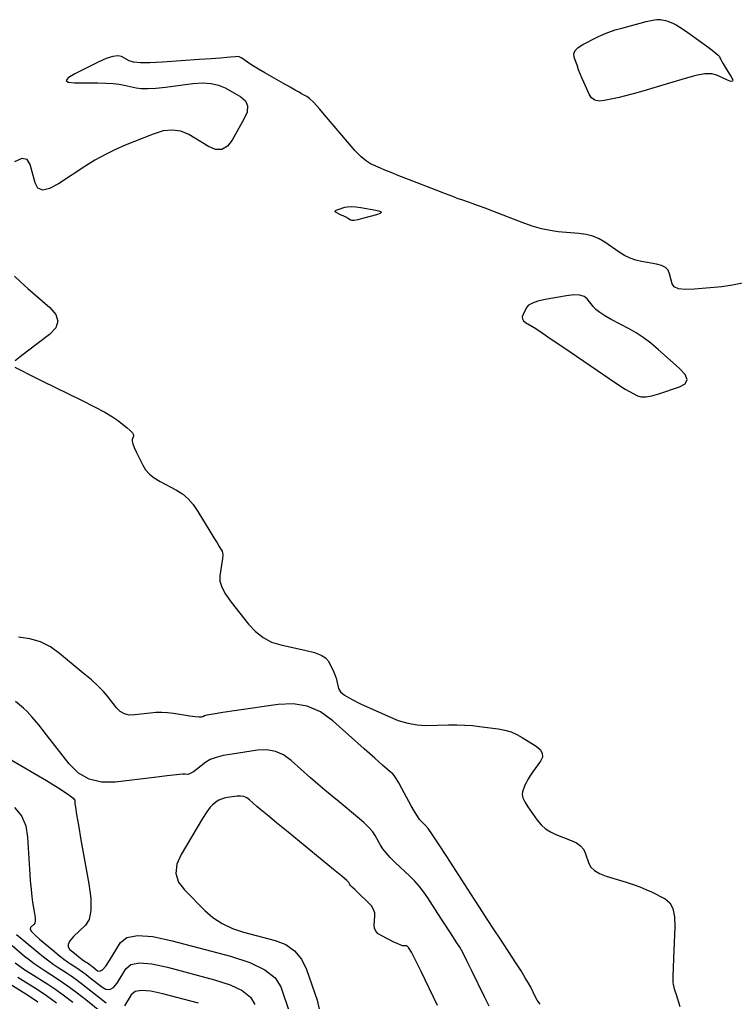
# Model space of a CAD drawing. Extents: x 2082232 to 2083549, y 592624 to 593832.
# Drawn here: x 2082368.7 to 2082437.2, y 593384.1 to 593478.2 of the extents above; entities that cross this region are included whole.
import ezdxf

# ---------------------------------------------------------------- set-up
doc = ezdxf.new("R2010")
doc.units = 0
doc.layers.add('DT_X_Contour_Major', color=7, linetype='Continuous')
doc.layers.add('DT_X_Contour_Minor', color=7, linetype='Continuous')

msp = doc.modelspace()

# ---------------------------------------------------------------- linework, layer by layer
at = {"layer": 'DT_X_Contour_Major'}
for points in [[(2082377.002, 593383.936), (2082375.274, 593385.309), (2082374.663, 593385.787), (2082374.125, 593386.193), (2082373.661, 593386.527), (2082373.27, 593386.787), (2082372.325, 593387.386), (2082371.944, 593387.641), (2082371.51, 593387.958), (2082371.022, 593388.337), (2082370.481, 593388.777), (2082368.966, 593390.034), (2082368.419, 593390.489)], [(2082385.855, 593383.937), (2082382.449, 593384.842), (2082381.302, 593385.09), (2082380.414, 593385.156), (2082379.785, 593385.038), (2082379.416, 593384.737), (2082378.777, 593383.691)]]:
    msp.add_lwpolyline(points, dxfattribs=at)
at = {"layer": 'DT_X_Contour_Minor'}
for points in [[(2082421.865, 593474.661), (2082421.831, 593474.984), (2082421.956, 593475.291), (2082422.238, 593475.582), (2082422.678, 593475.856), (2082424.061, 593476.567), (2082424.598, 593476.822), (2082425.169, 593477.053), (2082425.775, 593477.261), (2082426.416, 593477.445), (2082428.172, 593477.904), (2082428.766, 593478.055), (2082429.228, 593478.163), (2082429.56, 593478.227), (2082429.762, 593478.249), (2082430.125, 593478.248), (2082430.27, 593478.238), (2082430.434, 593478.209), (2082430.617, 593478.159), (2082430.818, 593478.089), (2082431.379, 593477.877), (2082431.637, 593477.753), (2082431.991, 593477.541), (2082432.439, 593477.241), (2082432.982, 593476.853), (2082434.559, 593475.7), (2082435.079, 593475.313), (2082435.457, 593475.017), (2082435.693, 593474.813), (2082435.787, 593474.699), (2082435.849, 593474.518), (2082435.897, 593474.415), (2082435.992, 593474.243), (2082436.137, 593474.001), (2082436.329, 593473.69), (2082436.908, 593472.766), (2082437.048, 593472.486), (2082437.037, 593472.338), (2082436.874, 593472.323), (2082436.559, 593472.44), (2082435.516, 593472.93), (2082435.033, 593473.049), (2082434.366, 593473.036), (2082433.516, 593472.893), (2082432.481, 593472.619), (2082429.478, 593471.714), (2082428.426, 593471.402), (2082427.522, 593471.145), (2082426.768, 593470.944), (2082426.162, 593470.797), (2082424.744, 593470.48), (2082424.255, 593470.43), (2082423.85, 593470.518), (2082423.529, 593470.742), (2082423.293, 593471.105), (2082422.775, 593472.254), (2082422.592, 593472.672), (2082422.428, 593473.065), (2082422.286, 593473.434), (2082422.163, 593473.778), (2082421.865, 593474.661)], [(2082438.151, 593453.014), (2082437.043, 593452.775), (2082436.016, 593452.635), (2082433.386, 593452.393), (2082432.512, 593452.359), (2082431.863, 593452.436), (2082431.439, 593452.626), (2082431.239, 593452.928), (2082431.006, 593453.884), (2082430.862, 593454.209), (2082430.603, 593454.469), (2082430.231, 593454.663), (2082429.745, 593454.792), (2082428.296, 593455.047), (2082427.756, 593455.175), (2082427.222, 593455.37), (2082426.695, 593455.63), (2082426.175, 593455.956), (2082424.796, 593456.914), (2082424.252, 593457.236), (2082423.653, 593457.483), (2082423, 593457.656), (2082422.291, 593457.753), (2082420.33, 593457.915), (2082419.562, 593458.015), (2082418.73, 593458.196), (2082417.833, 593458.457), (2082416.872, 593458.798), (2082414.221, 593459.814), (2082413.321, 593460.157), (2082412.608, 593460.426), (2082412.082, 593460.621), (2082411.742, 593460.74), (2082411.087, 593460.959), (2082410.749, 593461.08), (2082410.224, 593461.276), (2082409.514, 593461.548), (2082408.619, 593461.896), (2082405.983, 593462.927), (2082405.073, 593463.284), (2082404.323, 593463.583), (2082403.731, 593463.824), (2082403.297, 593464.006), (2082402.352, 593464.416), (2082401.948, 593464.662), (2082401.444, 593465.094), (2082400.841, 593465.712), (2082400.139, 593466.515), (2082398.134, 593468.903), (2082397.452, 593469.699), (2082396.911, 593470.295), (2082396.511, 593470.691), (2082396.25, 593470.888), (2082395.744, 593471.146), (2082395.494, 593471.28), (2082395.124, 593471.486), (2082394.633, 593471.765), (2082394.021, 593472.117), (2082392.23, 593473.152), (2082391.622, 593473.507), (2082391.14, 593473.795), (2082390.785, 593474.017), (2082390.556, 593474.172), (2082390.115, 593474.497), (2082389.947, 593474.601), (2082389.774, 593474.668), (2082389.596, 593474.7), (2082389.413, 593474.696), (2082388.919, 593474.636), (2082388.592, 593474.605), (2082387.982, 593474.558), (2082387.09, 593474.494), (2082385.914, 593474.413), (2082382.403, 593474.176), (2082381.216, 593474.117), (2082380.29, 593474.119), (2082379.625, 593474.18), (2082379.22, 593474.302), (2082378.487, 593474.707), (2082378.141, 593474.788), (2082377.654, 593474.725), (2082377.026, 593474.52), (2082376.256, 593474.171), (2082374.015, 593473.051), (2082373.384, 593472.682), (2082373.17, 593472.417), (2082373.375, 593472.255), (2082373.997, 593472.196), (2082376.215, 593472.175), (2082376.996, 593472.157), (2082377.676, 593472.116), (2082378.256, 593472.053), (2082378.734, 593471.969), (2082379.877, 593471.713), (2082380.375, 593471.645), (2082381.011, 593471.633), (2082381.785, 593471.676), (2082382.697, 593471.775), (2082385.314, 593472.112), (2082386.244, 593472.182), (2082387.07, 593472.137), (2082387.793, 593471.98), (2082388.413, 593471.708), (2082389.929, 593470.831), (2082390.374, 593470.451), (2082390.57, 593469.967), (2082390.519, 593469.379), (2082390.22, 593468.688), (2082389.092, 593466.705), (2082388.632, 593466.108), (2082388.101, 593465.805), (2082387.497, 593465.794), (2082386.821, 593466.076), (2082384.921, 593467.22), (2082384.173, 593467.545), (2082383.355, 593467.663), (2082382.465, 593467.573), (2082381.505, 593467.276), (2082378.851, 593466.207), (2082377.862, 593465.779), (2082376.885, 593465.296), (2082375.92, 593464.757), (2082374.968, 593464.163), (2082372.446, 593462.507), (2082371.596, 593462.046), (2082370.939, 593461.907), (2082370.474, 593462.088), (2082370.202, 593462.591), (2082369.734, 593464.359), (2082369.45, 593464.83), (2082368.951, 593464.917), (2082368.237, 593464.62)], [(2082400.206, 593459.173), (2082400.132, 593459.225), (2082400.067, 593459.267), (2082400.011, 593459.299), (2082399.965, 593459.321), (2082399.855, 593459.366), (2082399.8, 593459.389), (2082399.717, 593459.427), (2082399.605, 593459.479), (2082399.466, 593459.544), (2082399.056, 593459.738), (2082398.951, 593459.811), (2082398.945, 593459.887), (2082399.038, 593459.964), (2082399.23, 593460.043), (2082399.872, 593460.255), (2082400.149, 593460.313), (2082400.5, 593460.328), (2082400.924, 593460.3), (2082401.422, 593460.228), (2082402.847, 593459.978), (2082403.252, 593459.88), (2082403.398, 593459.772), (2082403.285, 593459.654), (2082402.914, 593459.526), (2082401.577, 593459.173), (2082401.129, 593459.064), (2082400.786, 593459.002), (2082400.549, 593458.988), (2082400.417, 593459.021), (2082400.206, 593459.173)], [(2082368.224, 593453.66), (2082368.81, 593453.098), (2082369.526, 593452.457), (2082371.608, 593450.643), (2082372.193, 593449.972), (2082372.384, 593449.319), (2082372.182, 593448.685), (2082371.587, 593448.07), (2082369.476, 593446.453), (2082368.789, 593445.917), (2082368.308, 593445.521)], [(2082417.815, 593448.842), (2082418.177, 593448.614), (2082418.791, 593448.208), (2082419.658, 593447.623), (2082420.777, 593446.861), (2082424.1, 593444.592), (2082425.226, 593443.828), (2082426.111, 593443.239), (2082426.756, 593442.824), (2082427.161, 593442.584), (2082427.92, 593442.176), (2082428.261, 593442.073), (2082428.718, 593442.07), (2082429.288, 593442.168), (2082429.973, 593442.365), (2082431.952, 593443.026), (2082432.507, 593443.326), (2082432.689, 593443.728), (2082432.497, 593444.233), (2082431.932, 593444.841), (2082429.928, 593446.6), (2082429.189, 593447.219), (2082428.475, 593447.759), (2082427.787, 593448.219), (2082427.124, 593448.599), (2082425.39, 593449.507), (2082424.795, 593449.839), (2082424.309, 593450.156), (2082423.934, 593450.456), (2082423.668, 593450.741), (2082423.105, 593451.48), (2082422.823, 593451.705), (2082422.402, 593451.827), (2082421.839, 593451.846), (2082421.136, 593451.762), (2082419.074, 593451.4), (2082418.382, 593451.25), (2082417.853, 593451.073), (2082417.487, 593450.869), (2082417.284, 593450.638), (2082416.96, 593449.984), (2082416.883, 593449.752), (2082416.896, 593449.546), (2082416.997, 593449.367), (2082417.188, 593449.214), (2082417.815, 593448.842)], [(2082368.28, 593444.911), (2082368.826, 593444.627), (2082369.709, 593444.183), (2082370.931, 593443.58), (2082374.639, 593441.756), (2082375.898, 593441.123), (2082376.897, 593440.592), (2082377.635, 593440.164), (2082378.111, 593439.838), (2082379.033, 593439.104), (2082379.33, 593438.848), (2082379.529, 593438.63), (2082379.631, 593438.449), (2082379.634, 593438.307), (2082379.513, 593437.979), (2082379.503, 593437.813), (2082379.563, 593437.559), (2082379.692, 593437.219), (2082379.892, 593436.792), (2082380.517, 593435.538), (2082380.797, 593435.087), (2082381.166, 593434.675), (2082381.626, 593434.302), (2082382.175, 593433.968), (2082383.759, 593433.129), (2082384.333, 593432.765), (2082384.866, 593432.302), (2082385.358, 593431.739), (2082385.81, 593431.077), (2082386.96, 593429.18), (2082387.346, 593428.545), (2082387.64, 593428.062), (2082387.843, 593427.731), (2082387.954, 593427.551), (2082388.13, 593427.277), (2082388.178, 593427.129), (2082388.19, 593426.891), (2082388.166, 593426.564), (2082388.106, 593426.147), (2082387.898, 593424.916), (2082387.908, 593424.412), (2082388.094, 593423.825), (2082388.457, 593423.155), (2082388.995, 593422.401), (2082390.666, 593420.28), (2082391.329, 593419.56), (2082392.062, 593418.988), (2082392.866, 593418.565), (2082393.742, 593418.29), (2082396.171, 593417.758), (2082396.987, 593417.546), (2082397.612, 593417.308), (2082398.047, 593417.045), (2082398.291, 593416.757), (2082398.69, 593415.956), (2082398.828, 593415.659), (2082398.944, 593415.37), (2082399.039, 593415.089), (2082399.111, 593414.815), (2082399.275, 593414.095), (2082399.453, 593413.802), (2082399.864, 593413.463), (2082400.508, 593413.079), (2082401.385, 593412.649), (2082404.034, 593411.441), (2082405.005, 593411.047), (2082405.932, 593410.771), (2082406.814, 593410.612), (2082407.651, 593410.57), (2082409.824, 593410.616), (2082410.62, 593410.62), (2082411.38, 593410.597), (2082412.102, 593410.548), (2082412.788, 593410.472), (2082414.567, 593410.235), (2082415.212, 593410.117), (2082415.815, 593409.943), (2082416.374, 593409.711), (2082416.889, 593409.423), (2082418.207, 593408.578), (2082418.604, 593408.251), (2082418.807, 593407.903), (2082418.816, 593407.535), (2082418.63, 593407.147), (2082417.877, 593406.085), (2082417.619, 593405.708), (2082417.409, 593405.371), (2082417.248, 593405.077), (2082417.135, 593404.823), (2082416.897, 593404.203), (2082416.862, 593403.939), (2082416.936, 593403.613), (2082417.118, 593403.225), (2082417.408, 593402.775), (2082418.327, 593401.491), (2082418.697, 593401.043), (2082419.118, 593400.663), (2082419.591, 593400.349), (2082420.114, 593400.102), (2082421.58, 593399.533), (2082422.076, 593399.299), (2082422.465, 593399.022), (2082422.747, 593398.703), (2082422.923, 593398.342), (2082423.25, 593397.323), (2082423.446, 593396.961), (2082423.791, 593396.64), (2082424.284, 593396.36), (2082424.926, 593396.12), (2082426.833, 593395.535), (2082427.522, 593395.312), (2082428.156, 593395.081), (2082428.736, 593394.842), (2082429.261, 593394.595), (2082430.591, 593393.927), (2082431.022, 593393.57), (2082431.317, 593392.998), (2082431.476, 593392.211), (2082431.499, 593391.211), (2082431.38, 593388.257), (2082431.342, 593387.279), (2082431.318, 593386.562), (2082431.307, 593386.106), (2082431.31, 593385.91), (2082431.337, 593385.734), (2082431.362, 593385.624), (2082431.42, 593385.422), (2082431.509, 593385.131), (2082431.63, 593384.749), (2082431.995, 593383.611)], [(2082418.613, 593383.85), (2082418.32, 593384.234), (2082418.117, 593384.582), (2082417.692, 593385.461), (2082417.483, 593385.856), (2082417.176, 593386.378), (2082416.77, 593387.03), (2082416.265, 593387.81), (2082414.788, 593390.063), (2082414.195, 593390.969), (2082413.525, 593392), (2082412.777, 593393.154), (2082411.952, 593394.432), (2082409.648, 593398.007), (2082408.874, 593399.197), (2082408.278, 593400.088), (2082407.861, 593400.679), (2082407.623, 593400.97), (2082407.226, 593401.346), (2082407.053, 593401.547), (2082406.834, 593401.867), (2082406.567, 593402.306), (2082406.253, 593402.865), (2082405.352, 593404.515), (2082405.044, 593405.066), (2082404.796, 593405.483), (2082404.607, 593405.766), (2082404.478, 593405.915), (2082404.212, 593406.132), (2082403.983, 593406.329), (2082403.496, 593406.758), (2082402.751, 593407.419), (2082401.748, 593408.312), (2082398.729, 593411.002), (2082397.552, 593411.857), (2082396.286, 593412.406), (2082394.931, 593412.649), (2082393.487, 593412.584), (2082389.517, 593412.005), (2082388.207, 593411.81), (2082387.256, 593411.658), (2082386.664, 593411.551), (2082386.43, 593411.487), (2082386.286, 593411.376), (2082386.166, 593411.351), (2082385.915, 593411.358), (2082385.534, 593411.398), (2082385.022, 593411.47), (2082383.481, 593411.707), (2082382.907, 593411.777), (2082382.34, 593411.807), (2082381.779, 593411.798), (2082381.224, 593411.75), (2082379.755, 593411.571), (2082379.233, 593411.564), (2082378.768, 593411.676), (2082378.361, 593411.908), (2082378.011, 593412.26), (2082377.154, 593413.359), (2082376.767, 593413.808), (2082376.248, 593414.329), (2082375.598, 593414.924), (2082374.816, 593415.592), (2082372.555, 593417.47), (2082371.674, 593418.097), (2082370.727, 593418.569), (2082369.712, 593418.885), (2082368.631, 593419.046)], [(2082413.716, 593383.641), (2082413.263, 593384.527), (2082412.022, 593387.096), (2082411.586, 593387.984), (2082411.208, 593388.719), (2082410.887, 593389.303), (2082410.625, 593389.734), (2082410.003, 593390.682), (2082409.754, 593391.064), (2082409.472, 593391.497), (2082409.157, 593391.983), (2082408.81, 593392.521), (2082407.84, 593394.025), (2082407.458, 593394.58), (2082407.037, 593395.116), (2082406.578, 593395.633), (2082406.082, 593396.131), (2082404.707, 593397.435), (2082404.233, 593397.906), (2082403.84, 593398.339), (2082403.53, 593398.736), (2082403.303, 593399.097), (2082402.805, 593400.008), (2082402.559, 593400.375), (2082402.192, 593400.793), (2082401.706, 593401.26), (2082401.101, 593401.779), (2082399.326, 593403.228), (2082398.657, 593403.781), (2082397.98, 593404.353), (2082397.295, 593404.944), (2082396.603, 593405.555), (2082394.747, 593407.209), (2082394.023, 593407.735), (2082393.245, 593408.072), (2082392.412, 593408.221), (2082391.524, 593408.182), (2082389.083, 593407.825), (2082388.24, 593407.676), (2082387.542, 593407.496), (2082386.989, 593407.285), (2082386.58, 593407.042), (2082385.683, 593406.354), (2082385.378, 593406.13), (2082385.134, 593405.974), (2082384.951, 593405.886), (2082384.83, 593405.866), (2082384.589, 593405.903), (2082384.336, 593405.893), (2082383.756, 593405.838), (2082382.849, 593405.737), (2082381.616, 593405.589), (2082377.893, 593405.135), (2082376.57, 593405.116), (2082375.392, 593405.401), (2082374.36, 593405.99), (2082373.473, 593406.882), (2082371.302, 593409.666), (2082370.553, 593410.609), (2082369.937, 593411.352), (2082369.452, 593411.892), (2082369.098, 593412.232), (2082368.331, 593412.869)], [(2082367.703, 593407.411), (2082371.294, 593405.282), (2082372.473, 593404.566), (2082373.317, 593404.015), (2082373.827, 593403.628), (2082374.003, 593403.407), (2082374.025, 593403.037), (2082374.067, 593402.718), (2082374.178, 593402.039), (2082374.357, 593401), (2082374.604, 593399.601), (2082375.353, 593395.39), (2082375.545, 593393.957), (2082375.559, 593392.816), (2082375.394, 593391.967), (2082375.052, 593391.411), (2082373.902, 593390.316), (2082373.554, 593389.932), (2082373.374, 593389.6), (2082373.363, 593389.322), (2082373.519, 593389.096), (2082374.159, 593388.565), (2082374.382, 593388.383), (2082374.57, 593388.234), (2082374.724, 593388.119), (2082374.843, 593388.038), (2082375.115, 593387.866), (2082375.227, 593387.79), (2082375.361, 593387.694), (2082375.516, 593387.578), (2082375.692, 593387.44), (2082376.189, 593387.045), (2082376.402, 593386.995), (2082376.665, 593387.143), (2082376.98, 593387.488), (2082377.346, 593388.031), (2082378.392, 593389.742), (2082378.996, 593390.234), (2082380.024, 593390.427), (2082381.477, 593390.32), (2082383.354, 593389.914), (2082388.925, 593388.433), (2082390.792, 593387.833), (2082392.217, 593387.141), (2082393.199, 593386.358), (2082393.738, 593385.484), (2082394.585, 593383.032)], [(2082407.199, 593386.977), (2082406.67, 593388.045), (2082406.264, 593388.809), (2082405.979, 593389.267), (2082405.817, 593389.419), (2082405.546, 593389.42), (2082405.406, 593389.445), (2082405.19, 593389.522), (2082404.898, 593389.65), (2082404.529, 593389.829), (2082403.443, 593390.375), (2082403.09, 593390.594), (2082402.847, 593390.841), (2082402.714, 593391.117), (2082402.69, 593391.422), (2082402.773, 593392.272), (2082402.755, 593392.594), (2082402.639, 593392.922), (2082402.425, 593393.256), (2082402.112, 593393.596), (2082401.147, 593394.511), (2082400.826, 593394.82), (2082400.587, 593395.058), (2082400.429, 593395.228), (2082400.353, 593395.328), (2082400.258, 593395.501), (2082400.073, 593395.684), (2082399.589, 593396.102), (2082398.806, 593396.755), (2082397.724, 593397.642), (2082394.441, 593400.324), (2082393.331, 593401.232), (2082392.464, 593401.948), (2082391.84, 593402.47), (2082391.458, 593402.798), (2082390.765, 593403.416), (2082390.495, 593403.612), (2082390.204, 593403.738), (2082389.893, 593403.794), (2082389.561, 593403.779), (2082388.65, 593403.646), (2082388.33, 593403.586), (2082388.055, 593403.508), (2082387.824, 593403.411), (2082387.637, 593403.294), (2082387.2, 593402.958), (2082386.984, 593402.727), (2082386.667, 593402.285), (2082386.246, 593401.633), (2082385.724, 593400.771), (2082384.194, 593398.191), (2082383.784, 593397.253), (2082383.7, 593396.372), (2082383.943, 593395.55), (2082384.513, 593394.785), (2082386.468, 593392.824), (2082387.251, 593392.143), (2082388.132, 593391.571), (2082389.111, 593391.108), (2082390.189, 593390.754), (2082393.195, 593389.954), (2082394.229, 593389.555), (2082395.076, 593388.956), (2082395.736, 593388.157), (2082396.208, 593387.159), (2082397.22, 593384.23), (2082397.483, 593383.069)], [(2082368.249, 593402.698), (2082368.892, 593401.898), (2082369.306, 593400.954), (2082369.49, 593399.866), (2082369.674, 593396.775), (2082369.744, 593395.708), (2082369.815, 593394.828), (2082369.887, 593394.134), (2082369.96, 593393.626), (2082370.157, 593392.519), (2082370.208, 593392.143), (2082370.211, 593391.843), (2082370.168, 593391.62), (2082370.078, 593391.473), (2082369.776, 593391.185), (2082369.744, 593391.035), (2082369.874, 593390.801), (2082370.167, 593390.482), (2082370.623, 593390.079), (2082372.054, 593388.892), (2082372.552, 593388.484), (2082372.974, 593388.151), (2082373.317, 593387.894), (2082373.584, 593387.712), (2082374.192, 593387.326), (2082374.444, 593387.158), (2082374.743, 593386.944), (2082375.089, 593386.682), (2082375.483, 593386.374), (2082376.596, 593385.49), (2082377, 593385.265), (2082377.379, 593385.252), (2082377.733, 593385.45), (2082378.061, 593385.861), (2082378.904, 593387.239), (2082379.39, 593387.636), (2082380.219, 593387.791), (2082381.389, 593387.705), (2082382.901, 593387.378), (2082387.39, 593386.185), (2082388.895, 593385.701), (2082390.042, 593385.144), (2082390.834, 593384.513), (2082391.268, 593383.809)], [(2082377.408, 593382.382), (2082375.065, 593384.243), (2082374.236, 593384.892), (2082373.507, 593385.443), (2082372.878, 593385.895), (2082372.347, 593386.248), (2082371.066, 593387.06), (2082370.59, 593387.373), (2082370.12, 593387.704), (2082369.657, 593388.052), (2082369.201, 593388.419), (2082367.996, 593389.419)], [(2082373.81, 593383.997), (2082372.889, 593384.692), (2082372.094, 593385.263), (2082371.425, 593385.709), (2082369.808, 593386.734), (2082369.235, 593387.105), (2082368.73, 593387.45), (2082368.292, 593387.768)], [(2082408.771, 593383.72), (2082407.199, 593386.977)], [(2082370.481, 593384.036), (2082369.58, 593384.631), (2082367.29, 593386.082)], [(2082372.271, 593383.941), (2082371.311, 593384.631), (2082370.502, 593385.17), (2082368.549, 593386.408)]]:
    msp.add_lwpolyline(points, dxfattribs=at)

doc.saveas('drawing.dxf')
